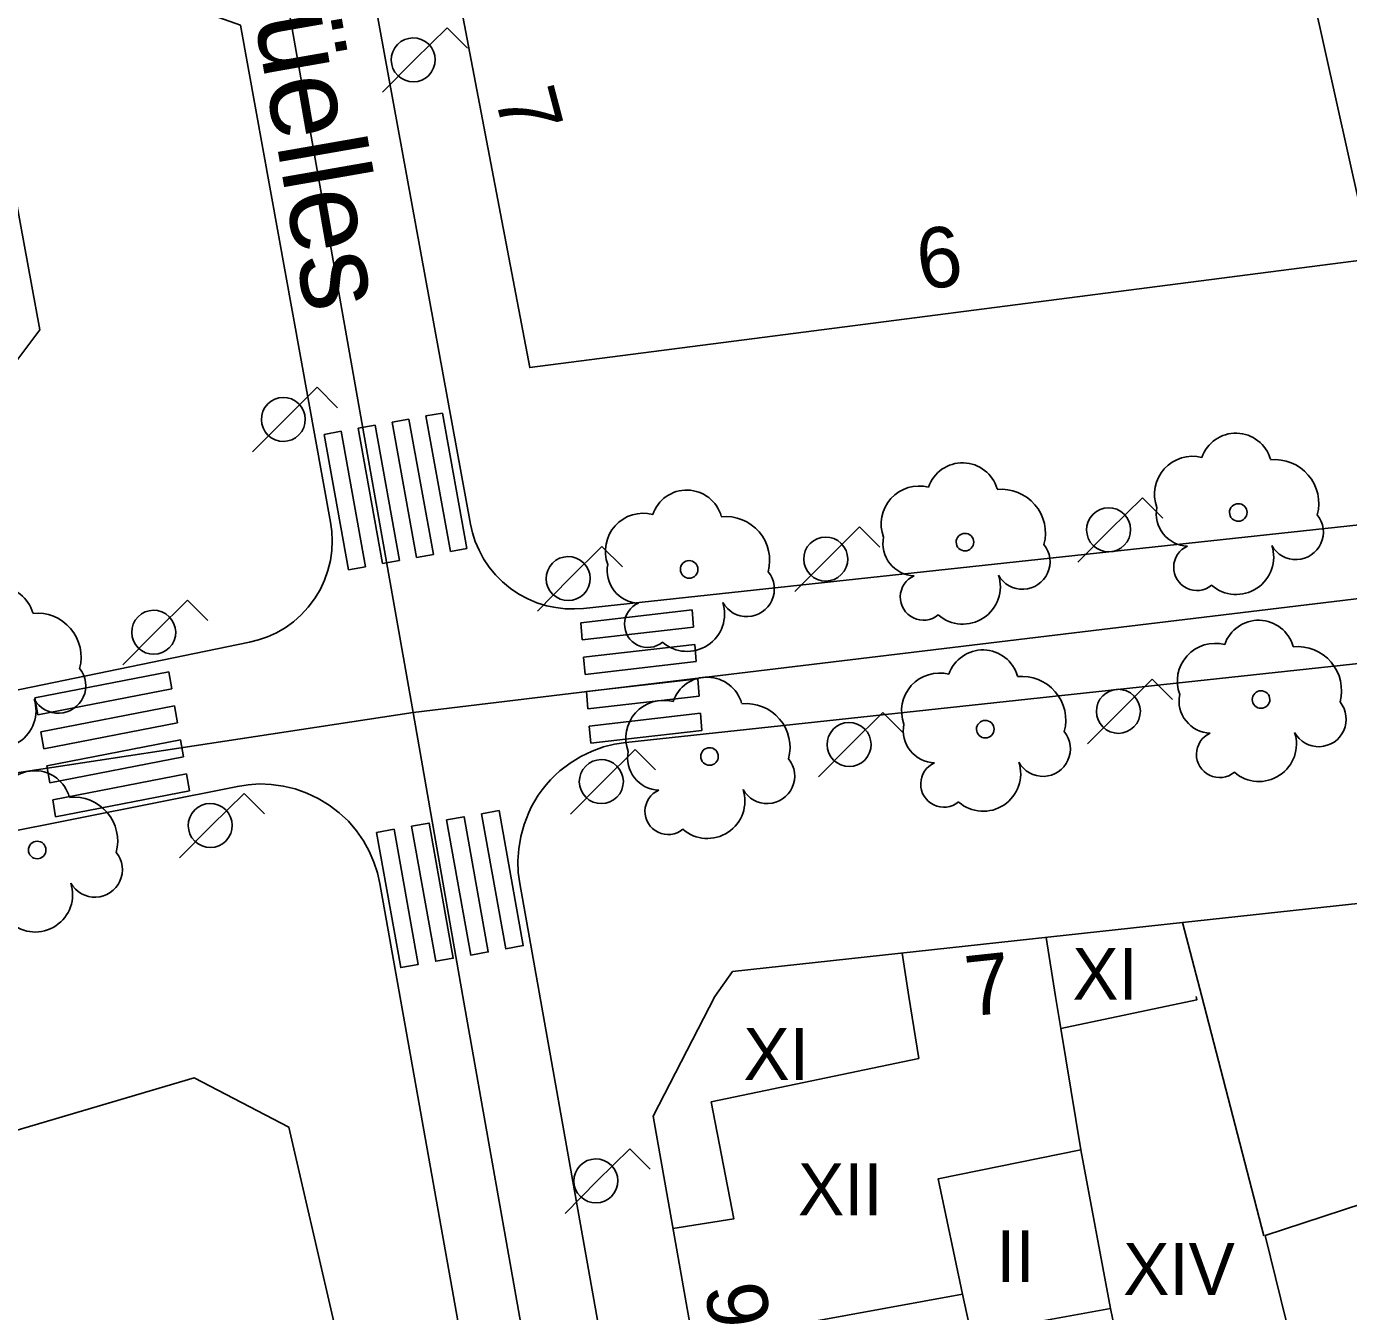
# Model space of a CAD drawing. Extents: x 282771 to 285132, y 4823109 to 4825496.
# Drawn here: x 284681.28 to 284719.59, y 4824286.43 to 4824323.66 of the extents above; entities that cross this region are included whole.
import ezdxf

# ---------------------------------------------------------------- set-up
doc = ezdxf.new("R2010")
doc.units = 0
for name, color, linetype in [('ACERA-BORDILLO', 7, 'Continuous'), ('ARBOL', 7, 'Continuous'), ('CALLE-EJE', 7, 'Continuous'), ('CALLE-TEXTO', 7, 'Continuous'), ('EDIFICIO', 7, 'Continuous'), ('FAROLA', 7, 'Continuous'), ('INTERIOR-EDIFICIO', 7, 'Continuous'), ('MEDIANERA', 7, 'Continuous'), ('NUM-LOCAL', 7, 'Continuous'), ('NUM-PORTAL', 7, 'Continuous'), ('PASO-PEATONES', 7, 'Continuous'), ('TXT-ALTURA-EDIFICIO', 7, 'Continuous')]:
    doc.layers.add(name, color=color, linetype=linetype)

msp = doc.modelspace()

# ---------------------------------------------------------------- linework, layer by layer
at = {"layer": 'ACERA-BORDILLO'}
for points in [[(284678.463, 4824394.888), (284694.145, 4824309.241), (284694.202, 4824308.988), (284694.284, 4824308.734), (284694.392, 4824308.482), (284694.525, 4824308.235), (284694.684, 4824307.997), (284694.868, 4824307.772), (284695.074, 4824307.565), (284695.301, 4824307.377), (284695.545, 4824307.213), (284695.803, 4824307.074), (284696.071, 4824306.962), (284696.344, 4824306.877), (284696.619, 4824306.82), (284696.891, 4824306.789), (284697.158, 4824306.782), (284697.417, 4824306.799), (284741.384, 4824311.539)], [(284674.81, 4824367.871), (284682.599, 4824325.434), (284687.477, 4824323.698), (284690.093, 4824309.293), (284690.129, 4824309.029), (284690.141, 4824308.754), (284690.127, 4824308.472), (284690.086, 4824308.184), (284690.015, 4824307.897), (284689.915, 4824307.614), (284689.785, 4824307.34), (284689.627, 4824307.078), (284689.444, 4824306.834), (284689.238, 4824306.612), (284689.013, 4824306.413), (284688.772, 4824306.24), (284688.522, 4824306.094), (284688.264, 4824305.976), (284688.005, 4824305.884), (284687.746, 4824305.819), (284626.535, 4824293.209)], [(284755.724, 4824258.222), (284748.748, 4824295.559), (284747.09, 4824304.425), (284747.012, 4824304.761), (284746.902, 4824305.099), (284746.758, 4824305.435), (284746.58, 4824305.763), (284746.367, 4824306.078), (284746.122, 4824306.376), (284745.847, 4824306.652), (284745.545, 4824306.9), (284745.22, 4824307.118), (284744.877, 4824307.302), (284744.521, 4824307.451), (284744.158, 4824307.563), (284743.792, 4824307.64), (284743.43, 4824307.681), (284743.074, 4824307.689), (284742.73, 4824307.667), (284698.643, 4824302.917), (284698.321, 4824302.867)], [(284698.321, 4824302.867), (284697.994, 4824302.784), (284697.666, 4824302.666), (284697.342, 4824302.51), (284697.03, 4824302.318), (284696.735, 4824302.09), (284696.595, 4824301.963), (284696.462, 4824301.829), (284696.337, 4824301.687), (284696.218, 4824301.538), (284696.109, 4824301.383), (284696.007, 4824301.222), (284695.915, 4824301.057), (284695.833, 4824300.888), (284695.697, 4824300.54), (284695.599, 4824300.187), (284695.541, 4824299.833), (284695.519, 4824299.485), (284695.53, 4824299.147), (284695.572, 4824298.824), (284704.917, 4824246.332)], [(284701.065, 4824245.33), (284691.521, 4824298.826), (284691.451, 4824299.136), (284691.349, 4824299.449), (284691.214, 4824299.76), (284691.045, 4824300.064), (284690.842, 4824300.355), (284690.606, 4824300.629), (284690.34, 4824300.879), (284690.048, 4824301.102), (284689.735, 4824301.293), (284689.405, 4824301.449), (284689.064, 4824301.568), (284688.719, 4824301.651), (284688.374, 4824301.698), (284688.035, 4824301.711), (284687.706, 4824301.691), (284687.392, 4824301.643), (284656.889, 4824295.567)]]:
    msp.add_lwpolyline(points, dxfattribs=at)
at = {"layer": 'ARBOL'}
for centre, major_axis, start_param, end_param in [((284716.321, 4824310.838), (0.568, 0.869), 5.564002, 8.10768), ((284715.061, 4824310.108), (0.6, 0.918), 0.32434, 2.508171), ((284717.451, 4824309.838), (0.696, 1.065), 5.029764, 6.963005), ((284708.401, 4824309.978), (0.568, 0.869), 5.564244, 8.107923), ((284707.141, 4824309.248), (0.6, 0.918), 0.324583, 2.508414), ((284700.411, 4824309.188), (0.568, 0.869), 5.564492, 8.108171), ((284709.531, 4824308.978), (0.696, 1.065), 5.030007, 6.963247), ((284699.151, 4824308.458), (0.6, 0.918), 0.324831, 2.508662), ((284714.951, 4824309.538), (-0.512, -0.783), 5.092007, 6.829192), ((284701.541, 4824308.188), (0.696, 1.065), 5.030255, 6.963495), ((284718.061, 4824309.008), (-0.436, -0.667), 5.796483, 9.113107), ((284707.031, 4824308.678), (-0.512, -0.783), 5.09225, 6.829435), ((284710.141, 4824308.148), (-0.436, -0.667), 5.796725, 9.11335), ((284715.191, 4824307.988), (-0.367, -0.563), 4.13448, 7.550714), ((284716.331, 4824308.288), (-0.594, -0.909), 6.145409, 8.745487), ((284699.041, 4824307.888), (-0.512, -0.783), 5.092498, 6.829683), ((284702.151, 4824307.358), (-0.436, -0.667), 5.796973, 9.113598), ((284707.271, 4824307.128), (-0.368, -0.563), 4.134723, 7.550956), ((284708.411, 4824307.428), (-0.594, -0.909), 6.145652, 8.74573), ((284680.461, 4824306.388), (0.569, 0.869), 5.56513, 8.108809), ((284699.281, 4824306.338), (-0.368, -0.562), 4.134971, 7.551204), ((284700.421, 4824306.638), (-0.594, -0.909), 6.1459, 8.745978), ((284681.591, 4824305.388), (0.697, 1.065), 5.030893, 6.964133), ((284716.981, 4824305.418), (0.568, 0.869), 5.564172, 8.107851), ((284715.721, 4824304.688), (0.6, 0.918), 0.324511, 2.508342), ((284708.991, 4824304.558), (0.568, 0.869), 5.564418, 8.108097), ((284718.111, 4824304.418), (0.696, 1.065), 5.029935, 6.963175), ((284682.201, 4824304.558), (-0.437, -0.667), 5.797611, 9.114235), ((284707.731, 4824303.828), (0.6, 0.918), 0.324757, 2.508587), ((284701.001, 4824303.768), (0.568, 0.869), 5.564663, 8.108341), ((284710.121, 4824303.558), (0.696, 1.065), 5.030181, 6.963421), ((284715.611, 4824304.118), (-0.512, -0.783), 5.092178, 6.829363), ((284680.471, 4824303.838), (-0.595, -0.908), 6.146537, 8.746615), ((284699.741, 4824303.038), (0.6, 0.918), 0.325001, 2.508832), ((284702.131, 4824302.768), (0.697, 1.065), 5.030425, 6.963666), ((284718.721, 4824303.588), (-0.436, -0.667), 5.796653, 9.113277), ((284707.621, 4824303.258), (-0.512, -0.783), 5.092423, 6.829609), ((284710.731, 4824302.728), (-0.436, -0.667), 5.796899, 9.113523), ((284715.851, 4824302.568), (-0.368, -0.563), 4.134651, 7.550884), ((284716.991, 4824302.868), (-0.594, -0.909), 6.14558, 8.745657), ((284699.631, 4824302.468), (-0.512, -0.783), 5.092668, 6.829853), ((284702.741, 4824301.938), (-0.436, -0.667), 5.797144, 9.113768), ((284707.861, 4824301.708), (-0.368, -0.562), 4.134896, 7.55113), ((284709.001, 4824302.008), (-0.594, -0.909), 6.145826, 8.745903), ((284681.521, 4824301.058), (0.569, 0.869), 5.56529, 8.108969), ((284701.011, 4824301.218), (-0.594, -0.908), 6.14607, 8.746148), ((284682.651, 4824300.058), (0.697, 1.064), 5.031053, 6.964293), ((284699.871, 4824300.918), (-0.368, -0.562), 4.135141, 7.551375), ((284683.261, 4824299.228), (-0.437, -0.667), 5.797771, 9.114395), ((284681.531, 4824298.508), (-0.595, -0.908), 6.146698, 8.746775)]:
    msp.add_ellipse(centre, major_axis=major_axis, ratio=0.999977, start_param=start_param, end_param=end_param, dxfattribs=at)
for centre in [(284716.391, 4824309.578), (284708.471, 4824308.718), (284700.481, 4824307.928), (284717.051, 4824304.158), (284709.061, 4824303.298), (284701.071, 4824302.508), (284681.591, 4824299.798)]:
    msp.add_ellipse(centre, major_axis=(0.139, 0.213), ratio=0.999977, dxfattribs=at)
at = {"layer": 'CALLE-EJE'}
for points in [[(284692.481, 4824303.778), (284677.997, 4824385.583), (284674.352, 4824407.569)], [(284748.021, 4824310.479), (284692.481, 4824303.778)], [(284692.481, 4824303.778), (284676.991, 4824301.424), (284634.36, 4824292.536), (284608.711, 4824286.137)], [(284703.741, 4824240.146), (284693.921, 4824295.558), (284692.481, 4824303.778)]]:
    msp.add_lwpolyline(points, dxfattribs=at)
at = {"layer": 'EDIFICIO'}
for points in [[(284690.631, 4824341.658), (284692.751, 4824330.078), (284695.861, 4824313.778), (284720.251, 4824316.929), (284739.201, 4824319.389), (284740.671, 4824321.919), (284739.561, 4824327.849), (284737.691, 4824337.809), (284735.192, 4824351.129), (284732.442, 4824365.789), (284730.082, 4824378.349)], [(284679.221, 4824311.628), (284681.671, 4824314.868), (284680.051, 4824323.618)], [(284730.171, 4824253.208), (284749.191, 4824257.388), (284750.951, 4824258.138), (284751.741, 4824261.418), (284749.801, 4824271.818), (284747.741, 4824283.708), (284745.621, 4824295.559), (284745.181, 4824298.019), (284741.501, 4824300.599), (284714.771, 4824297.698), (284701.741, 4824296.278), (284701.221, 4824295.558), (284699.441, 4824292.088), (284703.421, 4824269.588), (284704.721, 4824262.288), (284706.641, 4824251.478), (284709.411, 4824248.638), (284722.461, 4824251.508), (284730.171, 4824253.208)], [(284692.201, 4824277.398), (284688.881, 4824291.768), (284686.141, 4824293.198), (284662.371, 4824286.178)]]:
    msp.add_lwpolyline(points, dxfattribs=at)
at = {"layer": 'FAROLA'}
for p, q in [((284693.465, 4824323.621), (284692.525, 4824322.691)), ((284694.055, 4824323.031), (284693.465, 4824323.621)), ((284692.525, 4824322.691), (284691.595, 4824321.751)), ((284689.702, 4824313.204), (284688.762, 4824312.274)), ((284690.292, 4824312.614), (284689.702, 4824313.204)), ((284688.762, 4824312.274), (284687.832, 4824311.334)), ((284713.614, 4824310.006), (284712.674, 4824309.076)), ((284714.204, 4824309.416), (284713.614, 4824310.006)), ((284705.417, 4824309.158), (284704.477, 4824308.228)), ((284706.007, 4824308.568), (284705.417, 4824309.158)), ((284712.674, 4824309.076), (284711.744, 4824308.136)), ((284697.955, 4824308.592), (284697.015, 4824307.662)), ((284698.545, 4824308.002), (284697.955, 4824308.592)), ((284704.477, 4824308.228), (284703.547, 4824307.288)), ((284697.015, 4824307.662), (284696.085, 4824306.722)), ((284685.946, 4824307.037), (284685.006, 4824306.107)), ((284686.536, 4824306.447), (284685.946, 4824307.037)), ((284685.006, 4824306.107), (284684.076, 4824305.167)), ((284713.896, 4824304.746), (284712.956, 4824303.816)), ((284714.486, 4824304.156), (284713.896, 4824304.746)), ((284706.095, 4824303.785), (284705.155, 4824302.855)), ((284706.685, 4824303.195), (284706.095, 4824303.785)), ((284712.956, 4824303.816), (284712.026, 4824302.876)), ((284698.916, 4824302.71), (284697.976, 4824301.78)), ((284699.506, 4824302.12), (284698.916, 4824302.71)), ((284705.155, 4824302.855), (284704.225, 4824301.915)), ((284697.976, 4824301.78), (284697.046, 4824300.84)), ((284687.585, 4824301.438), (284686.645, 4824300.508)), ((284688.175, 4824300.848), (284687.585, 4824301.438)), ((284686.645, 4824300.508), (284685.715, 4824299.568)), ((284698.757, 4824291.14), (284697.817, 4824290.21)), ((284699.347, 4824290.55), (284698.757, 4824291.14)), ((284697.817, 4824290.21), (284696.887, 4824289.27))]:
    msp.add_line(p, q, dxfattribs=at)
for centre, major_axis in [((284692.485, 4824322.691), (0.349, 0.533)), ((284688.722, 4824312.274), (0.349, 0.533)), ((284712.634, 4824309.076), (0.35, 0.533)), ((284704.437, 4824308.228), (0.35, 0.533)), ((284696.975, 4824307.662), (0.35, 0.533)), ((284684.966, 4824306.107), (0.35, 0.533)), ((284712.916, 4824303.816), (0.35, 0.533)), ((284705.115, 4824302.855), (0.35, 0.533)), ((284697.936, 4824301.78), (0.35, 0.533)), ((284686.605, 4824300.508), (0.35, 0.533)), ((284697.777, 4824290.21), (0.349, 0.533))]:
    msp.add_ellipse(centre, major_axis=major_axis, ratio=0.999977, dxfattribs=at)
at = {"layer": 'INTERIOR-EDIFICIO'}
for points in [[(284708.651, 4824285.778), (284708.401, 4824286.928), (284707.691, 4824290.268), (284711.831, 4824291.108), (284712.691, 4824286.518), (284708.651, 4824285.778)], [(284720.751, 4824285.728), (284722.531, 4824275.648), (284726.711, 4824276.986), (284728.769, 4824277.643), (284726.111, 4824287.458), (284722.041, 4824286.298), (284721.121, 4824289.928), (284717.171, 4824288.628), (284718.081, 4824284.938), (284720.751, 4824285.728)]]:
    msp.add_lwpolyline(points, dxfattribs=at)
at = {"layer": 'MEDIANERA'}
for p, q in [((284718.321, 4824325.619), (284720.251, 4824316.929)), ((284711.831, 4824291.108), (284711.251, 4824294.628))]:
    msp.add_line(p, q, dxfattribs=at)
for points in [[(284714.771, 4824297.698), (284715.331, 4824295.558), (284717.128, 4824288.617)], [(284710.821, 4824297.268), (284711.091, 4824295.558), (284711.251, 4824294.628)], [(284706.651, 4824296.808), (284706.841, 4824295.558), (284707.131, 4824293.758), (284701.121, 4824292.498), (284701.771, 4824289.108), (284700.011, 4824288.828)], [(284711.251, 4824294.628), (284715.191, 4824295.458), (284715.171, 4824295.558)], [(284708.401, 4824286.928), (284702.851, 4824285.918), (284703.811, 4824279.758)], [(284712.691, 4824286.518), (284713.561, 4824282.298), (284718.501, 4824283.108), (284718.081, 4824284.938)]]:
    msp.add_lwpolyline(points, dxfattribs=at)
at = {"layer": 'PASO-PEATONES'}
for p, q in [((284692.363, 4824312.284), (284691.871, 4824312.195)), ((284693.069, 4824308.361), (284692.363, 4824312.284)), ((284693.337, 4824312.459), (284692.855, 4824312.373)), ((284692.855, 4824312.373), (284693.561, 4824308.449)), ((284694.043, 4824308.536), (284693.337, 4824312.459)), ((284690.395, 4824311.93), (284689.902, 4824311.841)), ((284691.1, 4824308.007), (284690.395, 4824311.93)), ((284691.379, 4824312.107), (284690.887, 4824312.018)), ((284690.887, 4824312.018), (284691.592, 4824308.095)), ((284692.084, 4824308.184), (284691.379, 4824312.107)), ((284691.871, 4824312.195), (284692.577, 4824308.272)), ((284689.902, 4824311.841), (284690.608, 4824307.918)), ((284689.902, 4824311.841), (284690.608, 4824307.918)), ((284693.561, 4824308.449), (284694.043, 4824308.536)), ((284691.592, 4824308.095), (284692.084, 4824308.184)), ((284692.577, 4824308.272), (284693.069, 4824308.361)), ((284690.608, 4824307.918), (284691.1, 4824308.007)), ((284700.564, 4824306.753), (284697.34, 4824306.382)), ((284700.605, 4824306.254), (284700.564, 4824306.753)), ((284697.34, 4824306.382), (284697.381, 4824305.883)), ((284697.381, 4824305.883), (284700.605, 4824306.254)), ((284700.646, 4824305.756), (284697.422, 4824305.385)), ((284700.687, 4824305.257), (284700.646, 4824305.756)), ((284697.422, 4824305.385), (284697.463, 4824304.886)), ((284697.463, 4824304.886), (284700.687, 4824305.257)), ((284685.402, 4824304.961), (284681.524, 4824304.205)), ((284685.487, 4824304.469), (284685.402, 4824304.961)), ((284700.729, 4824304.758), (284697.504, 4824304.388)), ((284700.77, 4824304.26), (284700.729, 4824304.758)), ((284681.61, 4824303.713), (284685.487, 4824304.469)), ((284697.504, 4824304.388), (284697.546, 4824303.889)), ((284697.546, 4824303.889), (284700.77, 4824304.26)), ((284681.524, 4824304.205), (284681.61, 4824303.713)), ((284685.573, 4824303.976), (284681.695, 4824303.22)), ((284685.659, 4824303.483), (284685.573, 4824303.976)), ((284681.781, 4824302.727), (284685.659, 4824303.483)), ((284700.811, 4824303.761), (284697.587, 4824303.391)), ((284700.852, 4824303.263), (284700.811, 4824303.761)), ((284681.695, 4824303.22), (284681.781, 4824302.727)), ((284697.587, 4824303.391), (284697.628, 4824302.892)), ((284685.745, 4824302.991), (284681.867, 4824302.235)), ((284685.831, 4824302.498), (284685.745, 4824302.991)), ((284681.953, 4824301.742), (284685.831, 4824302.498)), ((284681.867, 4824302.235), (284681.953, 4824301.742)), ((284685.916, 4824302.005), (284682.039, 4824301.249)), ((284686.002, 4824301.512), (284685.916, 4824302.005)), ((284682.039, 4824301.249), (284682.124, 4824300.757)), ((284682.124, 4824300.757), (284686.002, 4824301.512))]:
    msp.add_line(p, q, dxfattribs=at)
msp.add_lwpolyline([(284697.628, 4824302.892), (284698.633, 4824303.008), (284700.852, 4824303.263)], dxfattribs=at)
for points in [[(284694.467, 4824300.849), (284694.974, 4824300.94), (284695.675, 4824297.028), (284695.167, 4824296.937)], [(284691.422, 4824300.309), (284691.93, 4824300.4), (284692.631, 4824296.483), (284692.124, 4824296.392)], [(284692.437, 4824300.49), (284692.944, 4824300.58), (284693.646, 4824296.664), (284693.138, 4824296.574)], [(284693.452, 4824300.67), (284693.959, 4824300.761), (284694.66, 4824296.846), (284694.153, 4824296.755)]]:
    msp.add_lwpolyline(points, close=True, dxfattribs=at)

# ---------------------------------------------------------------- texts
at = {"layer": 'CALLE-TEXTO'}
msp.add_text('Calle Donato Argüelles', height=2.5, rotation=279.9078, dxfattribs=at).set_placement((284683.508, 4824348.989))
at = {"layer": 'NUM-LOCAL'}
msp.add_text('7', height=1.75, rotation=6.1312, dxfattribs=at).set_placement((284708.577, 4824294.971))
at = {"layer": 'NUM-PORTAL'}
for s, rotation, p in [('7', 284.7294, (284694.835, 4824321.635)), ('6', 7.3807, (284707.187, 4824316.019)), ('9', 277.5194, (284700.935, 4824287.149))]:
    msp.add_text(s, height=1.75, rotation=rotation, dxfattribs=at).set_placement(p)
at = {"layer": 'TXT-ALTURA-EDIFICIO'}
for s, p in [('XI', (284711.585, 4824295.458)), ('XI', (284702.055, 4824293.138)), ('XII', (284703.635, 4824289.218)), ('II', (284709.379, 4824287.278)), ('XIV', (284713.057, 4824286.908))]:
    msp.add_text(s, height=1.5, rotation=0.0006, dxfattribs=at).set_placement(p)

doc.saveas('drawing.dxf')
